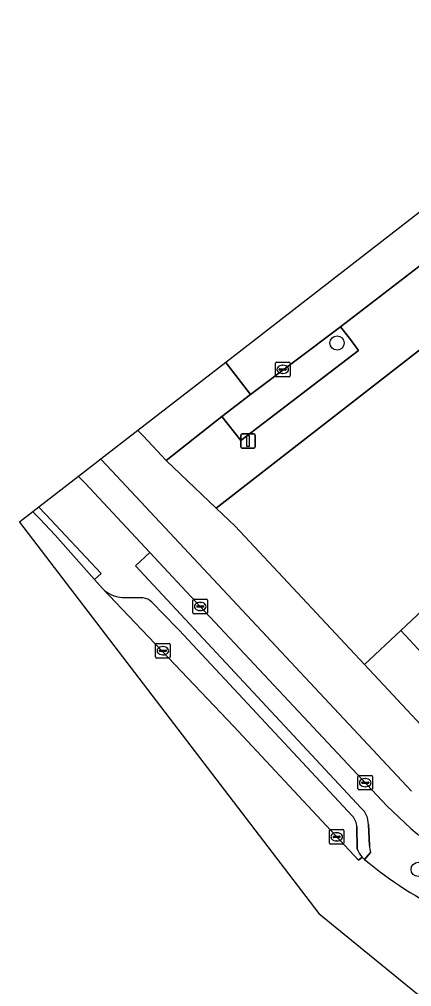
# Model space of a CAD drawing. Extents: x 163426 to 164192, y 380329 to 381641.
# Drawn here: x 163426 to 163453, y 380900.7 to 380967.2 of the extents above; entities that cross this region are included whole.
import ezdxf

# ---------------------------------------------------------------- set-up
doc = ezdxf.new("R2010")
doc.units = 0
for name, color, linetype in [('IMGEO_Berm_groen', 7, 'Continuous'), ('IMGEO_Berm_open', 7, 'Continuous'), ('IMGEO_Boom', 7, 'Continuous'), ('IMGEO_Erf', 7, 'Continuous'), ('IMGEO_Fietspad_gesloten', 7, 'Continuous'), ('IMGEO_Groenvoorziening', 7, 'Continuous'), ('IMGEO_Kolk', 7, 'Continuous'), ('IMGEO_Lichtmast', 7, 'Continuous'), ('IMGEO_Pand', 7, 'Continuous'), ('IMGEO_Parkeervlak_open', 7, 'Continuous'), ('IMGEO_Rijbaan_lokaal_gesloten', 7, 'Continuous'), ('IMGEO_Rijbaan_lokaal_open', 7, 'Continuous'), ('IMGEO_Voetpad_open', 7, 'Continuous')]:
    doc.layers.add(name, color=color, linetype=linetype)

msp = doc.modelspace()

# ---------------------------------------------------------------- linework, layer by layer
at = {"layer": 'IMGEO_Berm_groen'}
for points in [[(163451.314, 380913.154), (163438.471, 380926.86), (163435.008, 380930.561), (163434.019, 380929.663), (163449.547, 380912.999)], [(163450.036, 380911.88), (163450.114, 380910.424)], [(163450.191, 380909.959), (163449.762, 380909.478)]]:
    msp.add_lwpolyline(points, dxfattribs=at)
for centre, radius, start, end in [((163448.552, 380911.898), 1.484, 359.30818, 47.90222), ((163486.597, 380949.137), 50.395, 225.56274, 235.83879), ((163451.599, 380910.431), 1.485, 180.26901, 198.53573), ((163467.652, 380930.928), 27.931, 230.16989, 244.31662)]:
    msp.add_arc(centre, radius, start, end, dxfattribs=at)
at = {"layer": 'IMGEO_Berm_open'}
for points in [[(163449.547, 380912.999), (163434.019, 380929.663), (163435.008, 380930.561), (163430.529, 380935.348), (163430.106, 380935.8), (163427.369, 380933.681)], [(163427.369, 380933.681), (163427.824, 380933.198), (163431.653, 380929.135), (163431.194, 380928.72), (163431.753, 380928.091)], [(163433.1, 380927.483), (163434.523, 380927.446)], [(163435.149, 380927.153), (163436.848, 380925.424), (163437.021, 380925.238), (163448.945, 380912.447)], [(163449.24, 380911.706), (163449.264, 380910.206)], [(163450.114, 380910.424), (163450.036, 380911.88)], [(163449.762, 380909.478), (163450.191, 380909.959)]]:
    msp.add_lwpolyline(points, dxfattribs=at)
for centre, radius, start, end in [((163433.231, 380929.57), 2.091, 225.01161, 266.40208), ((163434.476, 380926.531), 0.916, 42.74966, 87.08634), ((163448.552, 380911.898), 1.484, 359.30818, 47.90222), ((163448.007, 380911.644), 1.234, 2.85695, 40.55911), ((163450.797, 380910.72), 1.617, 198.53292, 222.24072), ((163451.599, 380910.431), 1.485, 180.26901, 198.53573), ((163450.799, 380910.724), 1.621, 222.30008, 230.22993)]:
    msp.add_arc(centre, radius, start, end, dxfattribs=at)
at = {"layer": 'IMGEO_Boom'}
for centre in [(163447.88, 380944.972), (163453.46, 380908.789)]:
    msp.add_circle(centre, 0.489, dxfattribs=at)
at = {"layer": 'IMGEO_Erf'}
msp.add_lwpolyline([(163500, 380967.219), (163481.138, 380964.83), (163479.451, 380964.616), (163439.565, 380933.626), (163440.875, 380932.38), (163449.768, 380922.865), (163452.26, 380925.22), (163459.27, 380931.78), (163461.97, 380928.92), (163470.54, 380936.92), (163470.86, 380936.579), (163472.58, 380938.184), (163476.88, 380933.578), (163475.171, 380931.982), (163479, 380927.9), (163479.28, 380928.15), (163482.75, 380924.43), (163483.11, 380921.94), (163500, 380924.22)], dxfattribs=at)
at = {"layer": 'IMGEO_Fietspad_gesloten'}
for points in [[(163431.634, 380936.983), (163430.106, 380935.8), (163430.529, 380935.348), (163435.008, 380930.561), (163438.471, 380926.86), (163451.314, 380913.154)], [(163453.01, 380914.164), (163432.04, 380936.549), (163431.634, 380936.983)]]:
    msp.add_lwpolyline(points, dxfattribs=at)
msp.add_arc((163486.597, 380949.137), 50.395, 225.56274, 235.83879, dxfattribs=at)
at = {"layer": 'IMGEO_Groenvoorziening'}
for points in [[(163448.128, 380946.094), (163441.931, 380941.438), (163439.959, 380939.91), (163441.269, 380938.261), (163449.361, 380944.448), (163448.726, 380945.295)], [(163454.69, 380922.09), (163454.946, 380922.328), (163452.26, 380925.22), (163449.768, 380922.865), (163461.116, 380910.725), (163463.35, 380912.81)]]:
    msp.add_lwpolyline(points, close=True, dxfattribs=at)
at = {"layer": 'IMGEO_Kolk'}
for p, q in [((163443.647, 380942.731), (163443.647, 380943.583)), ((163443.722, 380943.657), (163444.574, 380943.657)), ((163444.135, 380943.437), (163444.16, 380943.437)), ((163444.648, 380943.583), (163444.648, 380942.731)), ((163444.574, 380942.657), (163443.722, 380942.657)), ((163443.906, 380943.151), (163443.906, 380943.163)), ((163444.344, 380943.114), (163443.946, 380943.114)), ((163443.949, 380943.2), (163444.347, 380943.2)), ((163444.158, 380942.877), (163444.133, 380942.877)), ((163444.39, 380943.163), (163444.39, 380943.151)), ((163438.044, 380927.36), (163438.896, 380927.36)), ((163437.969, 380926.434), (163437.969, 380927.286)), ((163438.228, 380926.854), (163438.228, 380926.866)), ((163438.666, 380926.817), (163438.268, 380926.817)), ((163438.271, 380926.903), (163438.669, 380926.903)), ((163438.457, 380927.14), (163438.482, 380927.14)), ((163438.712, 380926.866), (163438.712, 380926.854)), ((163438.97, 380927.286), (163438.97, 380926.434)), ((163438.896, 380926.36), (163438.044, 380926.36)), ((163438.48, 380926.58), (163438.455, 380926.58)), ((163435.405, 380923.392), (163435.405, 380924.244)), ((163435.48, 380924.318), (163436.332, 380924.318)), ((163435.893, 380924.098), (163435.918, 380924.098)), ((163436.406, 380924.244), (163436.406, 380923.392)), ((163435.664, 380923.812), (163435.664, 380923.824)), ((163436.102, 380923.775), (163435.704, 380923.775)), ((163435.707, 380923.861), (163436.105, 380923.861)), ((163435.916, 380923.538), (163435.891, 380923.538)), ((163436.148, 380923.824), (163436.148, 380923.812)), ((163436.332, 380923.318), (163435.48, 380923.318)), ((163449.32, 380914.32), (163449.32, 380915.172)), ((163449.395, 380915.246), (163450.247, 380915.246)), ((163449.579, 380914.74), (163449.579, 380914.752)), ((163449.622, 380914.789), (163450.02, 380914.789)), ((163449.808, 380915.026), (163449.833, 380915.026)), ((163450.063, 380914.752), (163450.063, 380914.74)), ((163450.321, 380915.172), (163450.321, 380914.32)), ((163450.247, 380914.246), (163449.395, 380914.246)), ((163450.017, 380914.703), (163449.619, 380914.703)), ((163449.831, 380914.466), (163449.806, 380914.466)), ((163447.355, 380910.598), (163447.355, 380911.45)), ((163447.43, 380911.524), (163448.282, 380911.524)), ((163448.356, 380911.45), (163448.356, 380910.598)), ((163447.614, 380911.018), (163447.614, 380911.03)), ((163448.052, 380910.981), (163447.654, 380910.981)), ((163447.657, 380911.067), (163448.055, 380911.067)), ((163447.866, 380910.744), (163447.841, 380910.744)), ((163447.843, 380911.304), (163447.868, 380911.304)), ((163448.098, 380911.03), (163448.098, 380911.018)), ((163448.282, 380910.524), (163447.43, 380910.524))]:
    msp.add_line(p, q, dxfattribs=at)
for points in [[(163443.647, 380942.731), (163443.647, 380943.583)], [(163443.722, 380943.657), (163444.574, 380943.657)], [(163444.648, 380943.583), (163444.648, 380942.731)], [(163444.574, 380942.657), (163443.722, 380942.657)], [(163438.044, 380927.36), (163438.896, 380927.36)], [(163437.969, 380926.434), (163437.969, 380927.286)], [(163438.97, 380927.286), (163438.97, 380926.434)], [(163438.896, 380926.36), (163438.044, 380926.36)], [(163435.405, 380923.392), (163435.405, 380924.244)], [(163435.48, 380924.318), (163436.332, 380924.318)], [(163436.406, 380924.244), (163436.406, 380923.392)], [(163436.332, 380923.318), (163435.48, 380923.318)], [(163449.32, 380914.32), (163449.32, 380915.172)], [(163449.395, 380915.246), (163450.247, 380915.246)], [(163450.321, 380915.172), (163450.321, 380914.32)], [(163450.247, 380914.246), (163449.395, 380914.246)], [(163447.355, 380910.598), (163447.355, 380911.45)], [(163447.43, 380911.524), (163448.282, 380911.524)], [(163448.356, 380911.45), (163448.356, 380910.598)], [(163448.282, 380910.524), (163447.43, 380910.524)]]:
    msp.add_lwpolyline(points, dxfattribs=at)
for centre, radius, start, end in [((163443.724, 380943.581), 0.0765, 91.55205, 178.44795), ((163443.724, 380943.581), 0.0765, 91.55205, 178.44795), ((163444.572, 380943.581), 0.0765, 1.55205, 88.44795), ((163444.572, 380943.581), 0.0765, 1.55205, 88.44795), ((163443.724, 380942.733), 0.0765, 181.55205, 268.44795), ((163443.724, 380942.733), 0.0765, 181.55205, 268.44795), ((163443.946, 380943.16), 0.0403, 85.87752, 175.75265), ((163443.943, 380943.15), 0.0366, 178.93798, 274.71019), ((163444.347, 380943.157), 0.043, 264.86636, 352.45326), ((163444.351, 380943.162), 0.0386, 1.73085, 96.63898), ((163444.572, 380942.733), 0.0765, 271.55205, 358.44795), ((163444.572, 380942.733), 0.0765, 271.55205, 358.44795), ((163438.046, 380927.284), 0.0765, 91.55205, 178.44795), ((163438.046, 380927.284), 0.0765, 91.55205, 178.44795), ((163438.894, 380927.284), 0.0765, 1.55205, 88.44795), ((163438.894, 380927.284), 0.0765, 1.55205, 88.44795), ((163438.268, 380926.863), 0.0403, 85.87752, 175.75265), ((163438.265, 380926.853), 0.0366, 178.93798, 274.71019), ((163438.669, 380926.86), 0.043, 264.86636, 352.45326), ((163438.673, 380926.865), 0.0386, 1.73085, 96.63898), ((163438.046, 380926.436), 0.0765, 181.55205, 268.44795), ((163438.046, 380926.436), 0.0765, 181.55205, 268.44795), ((163438.894, 380926.436), 0.0765, 271.55205, 358.44795), ((163438.894, 380926.436), 0.0765, 271.55205, 358.44795), ((163435.482, 380924.242), 0.0765, 91.55205, 178.44795), ((163435.482, 380924.242), 0.0765, 91.55205, 178.44795), ((163436.33, 380924.242), 0.0765, 1.55205, 88.44795), ((163436.33, 380924.242), 0.0765, 1.55205, 88.44795), ((163435.482, 380923.394), 0.0765, 181.55205, 268.44795), ((163435.482, 380923.394), 0.0765, 181.55205, 268.44795), ((163435.704, 380923.821), 0.0403, 85.87752, 175.75265), ((163435.701, 380923.811), 0.0366, 178.93798, 274.71019), ((163436.105, 380923.818), 0.043, 264.86636, 352.45326), ((163436.109, 380923.823), 0.0386, 1.73085, 96.63898), ((163436.33, 380923.394), 0.0765, 271.55205, 358.44795), ((163436.33, 380923.394), 0.0765, 271.55205, 358.44795), ((163449.397, 380915.17), 0.0765, 91.55205, 178.44795), ((163449.397, 380915.17), 0.0765, 91.55205, 178.44795), ((163449.619, 380914.749), 0.0403, 85.87752, 175.75265), ((163449.616, 380914.739), 0.0366, 178.93798, 274.71019), ((163450.02, 380914.746), 0.043, 264.86636, 352.45326), ((163450.024, 380914.751), 0.0386, 1.73085, 96.63898), ((163450.245, 380915.17), 0.0765, 1.55205, 88.44795), ((163450.245, 380915.17), 0.0765, 1.55205, 88.44795), ((163449.397, 380914.322), 0.0765, 181.55205, 268.44795), ((163449.397, 380914.322), 0.0765, 181.55205, 268.44795), ((163450.245, 380914.322), 0.0765, 271.55205, 358.44795), ((163450.245, 380914.322), 0.0765, 271.55205, 358.44795), ((163447.432, 380911.448), 0.0765, 91.55205, 178.44795), ((163447.432, 380911.448), 0.0765, 91.55205, 178.44795), ((163448.28, 380911.448), 0.0765, 1.55205, 88.44795), ((163448.28, 380911.448), 0.0765, 1.55205, 88.44795), ((163447.654, 380911.027), 0.0403, 85.87752, 175.75265), ((163447.651, 380911.017), 0.0366, 178.93798, 274.71019), ((163448.055, 380911.024), 0.043, 264.86636, 352.45326), ((163448.059, 380911.029), 0.0386, 1.73085, 96.63898), ((163447.432, 380910.6), 0.0765, 181.55205, 268.44795), ((163447.432, 380910.6), 0.0765, 181.55205, 268.44795), ((163448.28, 380910.6), 0.0765, 271.55205, 358.44795), ((163448.28, 380910.6), 0.0765, 271.55205, 358.44795)]:
    msp.add_arc(centre, radius, start, end, dxfattribs=at)
for centre, major_axis, ratio, start_param, end_param in [((163444.134, 380943.157), (-0.387, 0.002), 0.722429, 4.712389, 7.853982), ((163444.159, 380943.157), (-0.39, 0.002), 0.717154, 1.570796, 4.712389), ((163438.456, 380926.86), (-0.387, 0.002), 0.722429, 4.712389, 7.853982), ((163438.481, 380926.86), (-0.39, 0.002), 0.717154, 1.570796, 4.712389), ((163435.892, 380923.818), (-0.387, 0.002), 0.722429, 4.712389, 7.853982), ((163435.917, 380923.818), (-0.39, 0.002), 0.717154, 1.570796, 4.712389), ((163449.807, 380914.746), (-0.387, 0.002), 0.722429, 4.712389, 7.853982), ((163449.832, 380914.746), (-0.39, 0.002), 0.717154, 1.570796, 4.712389), ((163447.842, 380911.024), (-0.387, 0.002), 0.722429, 4.712389, 7.853982), ((163447.867, 380911.024), (-0.39, 0.002), 0.717154, 1.570796, 4.712389)]:
    msp.add_ellipse(centre, major_axis=major_axis, ratio=ratio, start_param=start_param, end_param=end_param, dxfattribs=at)
at = {"layer": 'IMGEO_Lichtmast'}
for p, q in [((163441.36, 380938.738), (163442.15, 380938.738)), ((163442.15, 380938.738), (163441.36, 380938.738)), ((163441.26, 380937.838), (163441.26, 380938.638)), ((163441.26, 380938.638), (163441.26, 380937.838)), ((163442.25, 380938.638), (163442.25, 380937.838)), ((163442.25, 380937.838), (163442.25, 380938.638)), ((163442.15, 380937.738), (163441.36, 380937.738)), ((163441.36, 380937.738), (163442.15, 380937.738))]:
    msp.add_line(p, q, dxfattribs=at)
msp.add_lwpolyline([(163441.68, 380938.613), (163441.83, 380938.613), (163441.83, 380937.863), (163441.68, 380937.863), (163441.68, 380938.613)], dxfattribs=at)
for centre, start, end in [((163441.36, 380938.638), 90, 180), ((163441.36, 380938.638), 90, 180), ((163442.15, 380938.638), 0, 90), ((163442.15, 380938.638), 360, 90), ((163441.36, 380937.838), 180, 270), ((163441.36, 380937.838), 180, 270), ((163442.15, 380937.838), 270, 0), ((163442.15, 380937.838), 270, 0)]:
    msp.add_arc(centre, 0.1, start, end, dxfattribs=at)
at = {"layer": 'IMGEO_Pand'}
msp.add_lwpolyline([(163500, 380924.22), (163483.11, 380921.94), (163482.75, 380924.43), (163479.28, 380928.15), (163479, 380927.9), (163475.171, 380931.982), (163473.96, 380933.273), (163470.86, 380936.579), (163470.54, 380936.92), (163461.97, 380928.92), (163459.27, 380931.78), (163452.26, 380925.22), (163454.946, 380922.328), (163454.69, 380922.09), (163463.35, 380912.81), (163467.585, 380916.787), (163471.33, 380912.8), (163500, 380916.679)], dxfattribs=at)
at = {"layer": 'IMGEO_Parkeervlak_open'}
for points in [[(163431.753, 380928.091), (163440.776, 380918.601), (163449.361, 380909.411), (163449.6, 380909.633)], [(163434.523, 380927.446), (163433.1, 380927.483)], [(163437.021, 380925.238), (163436.848, 380925.424), (163435.149, 380927.153)], [(163448.945, 380912.447), (163437.021, 380925.238)], [(163449.264, 380910.206), (163449.24, 380911.706)]]:
    msp.add_lwpolyline(points, dxfattribs=at)
for centre, radius, start, end in [((163433.231, 380929.57), 2.091, 225.01161, 266.40208), ((163434.476, 380926.531), 0.916, 42.74966, 87.08634), ((163448.007, 380911.644), 1.234, 2.85695, 40.55911), ((163450.797, 380910.72), 1.617, 198.53292, 222.24072)]:
    msp.add_arc(centre, radius, start, end, dxfattribs=at)
at = {"layer": 'IMGEO_Rijbaan_lokaal_gesloten'}
for points in [[(163449.6, 380909.633), (163449.361, 380909.411), (163440.776, 380918.601), (163431.753, 380928.091), (163431.194, 380928.72), (163428.488, 380931.766), (163427.432, 380932.886), (163426.972, 380933.374), (163426.034, 380932.648)], [(163426.034, 380932.648), (163446.627, 380905.762), (163458.714, 380895.898), (163473.982, 380893.671), (163474.237, 380892.044)]]:
    msp.add_lwpolyline(points, dxfattribs=at)
for centre, radius, start, end in [((163450.799, 380910.724), 1.621, 222.30008, 230.22993), ((163467.652, 380930.928), 27.931, 230.16989, 244.31662)]:
    msp.add_arc(centre, radius, start, end, dxfattribs=at)
at = {"layer": 'IMGEO_Rijbaan_lokaal_open'}
for points in [[(163440.224, 380943.633), (163441.931, 380941.438), (163448.128, 380946.094), (163453.48, 380950.197), (163455.936, 380952.079), (163457.32, 380953.14), (163470.436, 380963.187), (163471.16, 380963.722), (163469.933, 380965.281), (163467.957, 380965.102), (163453.618, 380954.002)], [(163434.19, 380938.962), (163434.568, 380938.559), (163436.131, 380936.893), (163439.959, 380939.91), (163441.931, 380941.438), (163440.224, 380943.633)]]:
    msp.add_lwpolyline(points, close=True, dxfattribs=at)
at = {"layer": 'IMGEO_Voetpad_open'}
for points in [[(163472.067, 380964.39), (163471.632, 380964.071), (163471.16, 380963.722), (163470.436, 380963.187), (163471.744, 380961.525), (163457.207, 380950.412), (163455.936, 380952.079), (163453.48, 380950.197), (163448.128, 380946.094), (163448.726, 380945.295), (163449.361, 380944.448), (163441.269, 380938.261), (163439.959, 380939.91), (163436.131, 380936.893), (163439.565, 380933.626), (163479.451, 380964.616), (163481.138, 380964.83), (163477.726, 380965.986), (163473.467, 380965.601)], [(163434.19, 380938.962), (163431.634, 380936.983), (163432.04, 380936.549), (163453.01, 380914.164)], [(163462.083, 380909.691), (163461.116, 380910.725), (163449.768, 380922.865), (163440.875, 380932.38), (163439.565, 380933.626), (163436.131, 380936.893), (163434.568, 380938.559), (163434.19, 380938.962)]]:
    msp.add_lwpolyline(points, dxfattribs=at)
msp.add_lwpolyline([(163426.972, 380933.374), (163427.432, 380932.886), (163428.488, 380931.766), (163431.194, 380928.72), (163431.653, 380929.135), (163427.824, 380933.198), (163427.369, 380933.681)], close=True, dxfattribs=at)

doc.saveas('drawing.dxf')
